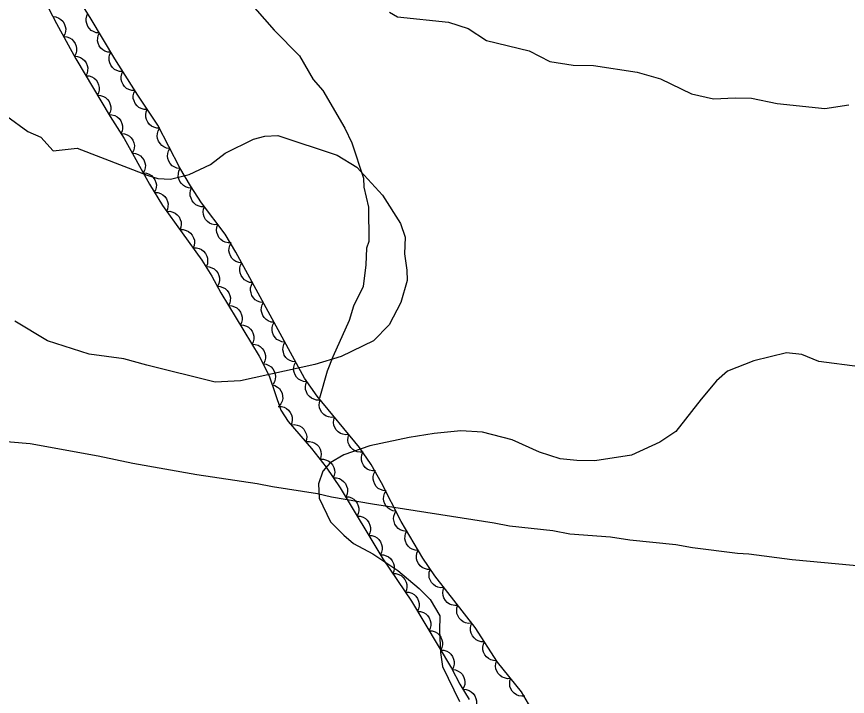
# Model space of a CAD drawing. Extents: x 336540 to 340074, y 5572036 to 5573747.
# Drawn here: x 336753 to 336863.5, y 5572459.9 to 5572550.3 of the extents above; entities that cross this region are included whole.
import ezdxf

# ---------------------------------------------------------------- set-up
doc = ezdxf.new("R2010")
doc.units = 0
for name, color, linetype in [('Niveau 1', 7, 'Continuous'), ('Niveau 2', 7, 'Continuous'), ('Niveau 22', 7, 'Continuous'), ('Niveau 44', 7, 'Continuous')]:
    doc.layers.add(name, color=color, linetype=linetype)

msp = doc.modelspace()

# ---------------------------------------------------------------- linework, layer by layer
at = {"layer": 'Niveau 1'}
for points in [[(336802.61, 5572550.85), (336803.67, 5572550.22), (336810.48, 5572549.53), (336813.06, 5572548.67), (336815.51, 5572547.08), (336821.17, 5572545.69), (336823.94, 5572544.31), (336827.02, 5572543.78), (336829.74, 5572543.76), (336835.54, 5572542.87), (336838.62, 5572542), (336842.77, 5572540.01), (336845.69, 5572539.31), (336848.56, 5572539.46), (336850.76, 5572539.41), (336854.17, 5572538.72), (336860.48, 5572538.04), (336863.67, 5572538.55)], [(336865.12, 5572503.68), (336859.67, 5572504.42), (336857.41, 5572505.33), (336855.38, 5572505.55), (336851.04, 5572504.48), (336847.56, 5572503.12), (336846.1, 5572501.86), (336844.03, 5572499.39), (336840.7, 5572495.12), (336838.57, 5572493.67), (336834.77, 5572491.94), (336829.89, 5572491.19), (336827.52, 5572491.23), (336825.31, 5572491.45), (336822.55, 5572492.35), (336818.92, 5572494.01), (336814.98, 5572495.01), (336812.1, 5572495.18), (336808.55, 5572494.84), (336805.21, 5572494.32), (336800.01, 5572493.22), (336796.53, 5572492.01), (336794.72, 5572490.92), (336793.76, 5572489.85), (336793.17, 5572488.13), (336793.27, 5572486.26), (336794.79, 5572483.1), (336796.56, 5572481.34), (336797.82, 5572480.22), (336800.42, 5572478.84), (336803.73, 5572476.63), (336806.56, 5572474.22), (336808, 5572472.76), (336809.31, 5572470.61), (336809.26, 5572468.59), (336809.4, 5572465.73), (336809.66, 5572463.87), (336811.92, 5572459.22)]]:
    msp.add_lwpolyline(points, dxfattribs=at)
at = {"layer": 'Niveau 2'}
msp.add_lwpolyline([(336751.74, 5572537.04), (336754.55, 5572534.97), (336756.28, 5572534.23), (336757.89, 5572532.43), (336761.09, 5572532.77), (336770.41, 5572529.17), (336771.8, 5572528.74), (336773.49, 5572528.65), (336776, 5572529.28), (336778.8, 5572530.61), (336780.75, 5572532.09), (336784.55, 5572533.96), (336786.04, 5572534.38), (336787.75, 5572534.47), (336795.66, 5572531.82), (336798.26, 5572530.26), (336801.69, 5572526.54), (336804.06, 5572522.77), (336804.68, 5572520.93), (336804.61, 5572518.71), (336804.91, 5572516.54), (336804.98, 5572515.18), (336804.11, 5572512.26), (336802.58, 5572509.28), (336800.48, 5572507.15), (336796.2, 5572505.06), (336792.68, 5572504.03), (336782.83, 5572501.82), (336779.45, 5572501.65), (336770.37, 5572503.91), (336767.28, 5572504.76), (336762.68, 5572505.37), (336757.17, 5572507.14), (336752.81, 5572509.78)], dxfattribs=at)
at = {"layer": 'Niveau 22'}
for points in [[(336770.39, 5572559.57), (336776.78, 5572556.46), (336781.46, 5572553.95), (336783.73, 5572552.52), (336787.3, 5572548.44), (336790.65, 5572545.03), (336792.47, 5572541.89), (336793.74, 5572540.42), (336796.66, 5572535.44), (336797.59, 5572533.46), (336799.14, 5572528.78), (336799.19, 5572527.6), (336799.83, 5572524.91), (336799.85, 5572520.34), (336799.54, 5572519.48), (336799.48, 5572517.27), (336799.1, 5572514.38), (336797.85, 5572511.77), (336797.26, 5572509.88), (336795.1, 5572505.04), (336794.34, 5572503.14), (336793.32, 5572499.54)], [(336866.18, 5572477.11), (336856.15, 5572478.03), (336850.37, 5572478.8), (336848.86, 5572478.89), (336842.89, 5572479.66), (336840.67, 5572480.06), (336834.57, 5572480.64), (336832.01, 5572481.05), (336826.58, 5572481.48), (336824.35, 5572481.91), (336818.57, 5572482.5), (336816.53, 5572482.91), (336800.36, 5572485.45), (336794.89, 5572486.39), (336793.03, 5572486.81), (336787.05, 5572487.74), (336785.01, 5572488.15), (336777, 5572489.33), (336768.5, 5572490.83), (336763.88, 5572491.82), (336754.83, 5572493.47), (336749.58, 5572493.91)]]:
    msp.add_lwpolyline(points, dxfattribs=at)
at = {"layer": 'Niveau 44'}
for points in [[(336755.18, 5572555.52), (336758.35, 5572549.35), (336760.92, 5572544.65), (336765.47, 5572536.97), (336767.33, 5572534.06), (336770.72, 5572528), (336772.45, 5572525.15), (336777.69, 5572517.88), (336779, 5572515.74), (336780.19, 5572513.55), (336785.31, 5572505.12), (336786.6, 5572502.49), (336788.16, 5572497.93), (336789.15, 5572496.44), (336792.26, 5572492.84), (336794.18, 5572490.35), (336796.05, 5572487.63), (336801.75, 5572478.16), (336805.53, 5572472.53), (336810.88, 5572463.66), (336811.97, 5572461.53), (336813.21, 5572459.47)], [(336824.19, 5572453.59), (336820.17, 5572460.48), (336816.99, 5572464.46), (336813.99, 5572469.04), (336808.63, 5572475.94), (336807.06, 5572478.25), (336804.17, 5572483.14), (336801.57, 5572488.3), (336800.19, 5572490.71), (336798.64, 5572492.97), (336792.98, 5572499.81), (336791.33, 5572502.18), (336782.21, 5572518.96), (336780.75, 5572521.32), (336777.63, 5572525.52), (336776.14, 5572527.74), (336774.73, 5572530.15), (336771.83, 5572535.81), (336769.14, 5572539.83), (336766.09, 5572544.65), (336762.97, 5572549.93), (336759.81, 5572554.99)], [(336764.06, 5572548.09), (336763.64, 5572548.11), (336763.26, 5572548.26), (336762.97, 5572548.41), (336762.72, 5572548.66), (336762.5, 5572548.96), (336762.37, 5572549.32), (336762.28, 5572549.63), (336762.3, 5572549.98), (336762.38, 5572550.35), (336762.53, 5572550.67)], [(336757.86, 5572550.25), (336758.28, 5572550.21), (336758.65, 5572550.05), (336758.94, 5572549.89), (336759.18, 5572549.63), (336759.38, 5572549.33), (336759.51, 5572548.96), (336759.58, 5572548.65), (336759.55, 5572548.29), (336759.46, 5572547.94), (336759.3, 5572547.62)], [(336759.3, 5572547.62), (336759.71, 5572547.58), (336760.09, 5572547.42), (336760.38, 5572547.26), (336760.62, 5572547), (336760.82, 5572546.69), (336760.95, 5572546.33), (336761.02, 5572546.01), (336760.99, 5572545.66), (336760.9, 5572545.3), (336760.74, 5572544.98)], [(336765.58, 5572545.51), (336765.17, 5572545.53), (336764.79, 5572545.67), (336764.49, 5572545.83), (336764.24, 5572546.08), (336764.03, 5572546.38), (336763.89, 5572546.73), (336763.81, 5572547.05), (336763.83, 5572547.4), (336763.9, 5572547.76), (336764.06, 5572548.09)], [(336767.16, 5572542.96), (336766.74, 5572542.97), (336766.36, 5572543.1), (336766.06, 5572543.24), (336765.81, 5572543.48), (336765.58, 5572543.78), (336765.43, 5572544.13), (336765.34, 5572544.44), (336765.35, 5572544.8), (336765.41, 5572545.16), (336765.56, 5572545.49)], [(336760.73, 5572544.98), (336761.14, 5572544.95), (336761.52, 5572544.81), (336761.82, 5572544.66), (336762.07, 5572544.41), (336762.28, 5572544.11), (336762.42, 5572543.75), (336762.5, 5572543.44), (336762.49, 5572543.08), (336762.41, 5572542.72), (336762.26, 5572542.4)], [(336768.77, 5572540.42), (336768.35, 5572540.43), (336767.96, 5572540.56), (336767.67, 5572540.71), (336767.41, 5572540.95), (336767.19, 5572541.24), (336767.04, 5572541.6), (336766.94, 5572541.91), (336766.95, 5572542.26), (336767.02, 5572542.63), (336767.16, 5572542.96)], [(336762.26, 5572542.4), (336762.67, 5572542.37), (336763.05, 5572542.23), (336763.35, 5572542.07), (336763.6, 5572541.83), (336763.81, 5572541.53), (336763.95, 5572541.17), (336764.03, 5572540.85), (336764.02, 5572540.5), (336763.94, 5572540.14), (336763.78, 5572539.81)], [(336763.78, 5572539.81), (336764.2, 5572539.79), (336764.58, 5572539.65), (336764.87, 5572539.49), (336765.13, 5572539.25), (336765.34, 5572538.95), (336765.48, 5572538.59), (336765.56, 5572538.27), (336765.55, 5572537.92), (336765.47, 5572537.56), (336765.31, 5572537.23)], [(336770.42, 5572537.92), (336770, 5572537.92), (336769.61, 5572538.04), (336769.31, 5572538.18), (336769.05, 5572538.41), (336768.82, 5572538.7), (336768.66, 5572539.05), (336768.56, 5572539.36), (336768.56, 5572539.71), (336768.62, 5572540.08), (336768.75, 5572540.41)], [(336772.09, 5572535.42), (336771.67, 5572535.43), (336771.28, 5572535.55), (336770.98, 5572535.69), (336770.72, 5572535.92), (336770.49, 5572536.21), (336770.33, 5572536.56), (336770.23, 5572536.87), (336770.23, 5572537.22), (336770.28, 5572537.58), (336770.42, 5572537.92)], [(336765.31, 5572537.23), (336765.72, 5572537.22), (336766.11, 5572537.09), (336766.41, 5572536.94), (336766.66, 5572536.71), (336766.89, 5572536.41), (336767.04, 5572536.06), (336767.13, 5572535.75), (336767.13, 5572535.4), (336767.06, 5572535.03), (336766.92, 5572534.7)], [(336773.41, 5572532.73), (336772.99, 5572532.78), (336772.62, 5572532.94), (336772.34, 5572533.11), (336772.11, 5572533.38), (336771.91, 5572533.69), (336771.79, 5572534.05), (336771.73, 5572534.37), (336771.77, 5572534.72), (336771.87, 5572535.08), (336772.04, 5572535.4)], [(336766.96, 5572534.72), (336767.38, 5572534.69), (336767.75, 5572534.54), (336768.04, 5572534.37), (336768.29, 5572534.12), (336768.49, 5572533.82), (336768.62, 5572533.46), (336768.7, 5572533.14), (336768.67, 5572532.79), (336768.59, 5572532.43), (336768.42, 5572532.1)], [(336768.42, 5572532.1), (336768.84, 5572532.07), (336769.22, 5572531.92), (336769.51, 5572531.76), (336769.75, 5572531.5), (336769.96, 5572531.2), (336770.09, 5572530.84), (336770.16, 5572530.52), (336770.14, 5572530.17), (336770.05, 5572529.81), (336769.89, 5572529.49)], [(336774.78, 5572530.06), (336774.36, 5572530.11), (336773.99, 5572530.27), (336773.71, 5572530.44), (336773.47, 5572530.71), (336773.28, 5572531.02), (336773.16, 5572531.38), (336773.1, 5572531.7), (336773.14, 5572532.05), (336773.24, 5572532.41), (336773.41, 5572532.73)], [(336776.3, 5572527.47), (336775.88, 5572527.5), (336775.5, 5572527.64), (336775.21, 5572527.8), (336774.96, 5572528.05), (336774.75, 5572528.35), (336774.61, 5572528.71), (336774.53, 5572529.02), (336774.55, 5572529.37), (336774.63, 5572529.74), (336774.78, 5572530.06)], [(336769.89, 5572529.49), (336770.3, 5572529.45), (336770.68, 5572529.3), (336770.97, 5572529.14), (336771.21, 5572528.89), (336771.42, 5572528.58), (336771.55, 5572528.22), (336771.63, 5572527.9), (336771.6, 5572527.55), (336771.51, 5572527.19), (336771.35, 5572526.87)], [(336777.99, 5572524.99), (336777.57, 5572524.99), (336777.18, 5572525.11), (336776.88, 5572525.25), (336776.62, 5572525.48), (336776.38, 5572525.77), (336776.23, 5572526.12), (336776.12, 5572526.43), (336776.12, 5572526.78), (336776.18, 5572527.15), (336776.31, 5572527.48)], [(336771.39, 5572526.89), (336771.81, 5572526.87), (336772.19, 5572526.73), (336772.49, 5572526.58), (336772.74, 5572526.34), (336772.96, 5572526.04), (336773.1, 5572525.68), (336773.19, 5572525.37), (336773.17, 5572525.02), (336773.1, 5572524.65), (336772.95, 5572524.33)], [(336773.01, 5572524.37), (336773.43, 5572524.38), (336773.82, 5572524.28), (336774.13, 5572524.15), (336774.4, 5572523.92), (336774.64, 5572523.64), (336774.81, 5572523.3), (336774.92, 5572522.99), (336774.94, 5572522.64), (336774.89, 5572522.27), (336774.77, 5572521.94)], [(336779.8, 5572522.6), (336779.38, 5572522.58), (336778.99, 5572522.68), (336778.68, 5572522.81), (336778.41, 5572523.02), (336778.16, 5572523.3), (336777.99, 5572523.64), (336777.87, 5572523.95), (336777.85, 5572524.3), (336777.89, 5572524.67), (336778.01, 5572525.01)], [(336774.77, 5572521.94), (336775.18, 5572521.95), (336775.58, 5572521.84), (336775.88, 5572521.71), (336776.15, 5572521.49), (336776.39, 5572521.21), (336776.56, 5572520.87), (336776.68, 5572520.56), (336776.69, 5572520.21), (336776.64, 5572519.84), (336776.52, 5572519.5)], [(336781.59, 5572520.19), (336781.17, 5572520.17), (336780.78, 5572520.27), (336780.47, 5572520.4), (336780.2, 5572520.62), (336779.95, 5572520.89), (336779.78, 5572521.23), (336779.66, 5572521.54), (336779.64, 5572521.89), (336779.68, 5572522.26), (336779.8, 5572522.6)], [(336782.99, 5572517.53), (336782.57, 5572517.57), (336782.2, 5572517.72), (336781.91, 5572517.89), (336781.67, 5572518.14), (336781.47, 5572518.45), (336781.34, 5572518.81), (336781.27, 5572519.13), (336781.3, 5572519.48), (336781.39, 5572519.84), (336781.56, 5572520.16)], [(336776.52, 5572519.5), (336776.94, 5572519.51), (336777.33, 5572519.41), (336777.64, 5572519.28), (336777.91, 5572519.06), (336778.15, 5572518.78), (336778.32, 5572518.43), (336778.43, 5572518.13), (336778.44, 5572517.77), (336778.4, 5572517.41), (336778.28, 5572517.07)], [(336784.42, 5572514.89), (336784.01, 5572514.93), (336783.63, 5572515.09), (336783.34, 5572515.25), (336783.1, 5572515.51), (336782.9, 5572515.82), (336782.77, 5572516.18), (336782.7, 5572516.5), (336782.73, 5572516.85), (336782.82, 5572517.21), (336782.99, 5572517.53)], [(336778.21, 5572517.03), (336778.63, 5572517.01), (336779.01, 5572516.87), (336779.31, 5572516.72), (336779.56, 5572516.48), (336779.78, 5572516.18), (336779.92, 5572515.82), (336780.01, 5572515.51), (336780, 5572515.16), (336779.93, 5572514.8), (336779.78, 5572514.47)], [(336779.67, 5572514.41), (336780.09, 5572514.38), (336780.47, 5572514.25), (336780.76, 5572514.1), (336781.02, 5572513.85), (336781.24, 5572513.55), (336781.38, 5572513.2), (336781.47, 5572512.88), (336781.45, 5572512.53), (336781.38, 5572512.17), (336781.23, 5572511.84)], [(336785.85, 5572512.25), (336785.44, 5572512.3), (336785.06, 5572512.45), (336784.78, 5572512.62), (336784.54, 5572512.87), (336784.33, 5572513.18), (336784.21, 5572513.54), (336784.13, 5572513.86), (336784.16, 5572514.21), (336784.26, 5572514.57), (336784.42, 5572514.89)], [(336787.29, 5572509.62), (336786.87, 5572509.66), (336786.5, 5572509.81), (336786.21, 5572509.98), (336785.97, 5572510.24), (336785.76, 5572510.54), (336785.64, 5572510.91), (336785.57, 5572511.22), (336785.6, 5572511.58), (336785.69, 5572511.94), (336785.85, 5572512.25)], [(336781.23, 5572511.84), (336781.65, 5572511.82), (336782.03, 5572511.68), (336782.32, 5572511.53), (336782.57, 5572511.29), (336782.79, 5572510.99), (336782.93, 5572510.63), (336783.02, 5572510.32), (336783.01, 5572509.97), (336782.94, 5572509.6), (336782.79, 5572509.28)], [(336782.79, 5572509.28), (336783.2, 5572509.26), (336783.59, 5572509.12), (336783.88, 5572508.97), (336784.13, 5572508.72), (336784.35, 5572508.43), (336784.49, 5572508.07), (336784.58, 5572507.76), (336784.57, 5572507.4), (336784.49, 5572507.04), (336784.34, 5572506.71)], [(336788.72, 5572506.98), (336788.3, 5572507.02), (336787.93, 5572507.18), (336787.64, 5572507.34), (336787.4, 5572507.6), (336787.2, 5572507.91), (336787.07, 5572508.27), (336787, 5572508.59), (336787.03, 5572508.94), (336787.12, 5572509.3), (336787.29, 5572509.62)], [(336784.34, 5572506.71), (336784.76, 5572506.69), (336785.14, 5572506.56), (336785.44, 5572506.4), (336785.69, 5572506.16), (336785.91, 5572505.86), (336786.05, 5572505.51), (336786.14, 5572505.19), (336786.12, 5572504.84), (336786.05, 5572504.48), (336785.9, 5572504.15)], [(336790.15, 5572504.35), (336789.74, 5572504.39), (336789.36, 5572504.54), (336789.07, 5572504.71), (336788.83, 5572504.96), (336788.63, 5572505.27), (336788.51, 5572505.64), (336788.43, 5572505.95), (336788.46, 5572506.3), (336788.55, 5572506.66), (336788.72, 5572506.98)], [(336791.58, 5572501.71), (336791.17, 5572501.75), (336790.79, 5572501.91), (336790.51, 5572502.07), (336790.27, 5572502.33), (336790.06, 5572502.64), (336789.94, 5572503), (336789.87, 5572503.32), (336789.9, 5572503.67), (336789.99, 5572504.03), (336790.15, 5572504.35)], [(336785.81, 5572504.1), (336786.22, 5572504.04), (336786.59, 5572503.87), (336786.87, 5572503.69), (336787.1, 5572503.43), (336787.29, 5572503.11), (336787.4, 5572502.74), (336787.46, 5572502.42), (336787.42, 5572502.07), (336787.31, 5572501.72), (336787.13, 5572501.41)], [(336786.99, 5572501.35), (336787.39, 5572501.24), (336787.74, 5572501.02), (336787.99, 5572500.81), (336788.19, 5572500.52), (336788.34, 5572500.18), (336788.4, 5572499.8), (336788.42, 5572499.48), (336788.33, 5572499.14), (336788.18, 5572498.8), (336787.96, 5572498.51)], [(336793.35, 5572499.28), (336792.93, 5572499.27), (336792.54, 5572499.39), (336792.24, 5572499.52), (336791.97, 5572499.75), (336791.73, 5572500.03), (336791.57, 5572500.38), (336791.46, 5572500.69), (336791.45, 5572501.04), (336791.51, 5572501.41), (336791.63, 5572501.74)], [(336795.3, 5572497), (336794.89, 5572496.96), (336794.49, 5572497.04), (336794.18, 5572497.15), (336793.89, 5572497.35), (336793.63, 5572497.62), (336793.44, 5572497.95), (336793.31, 5572498.25), (336793.27, 5572498.6), (336793.29, 5572498.97), (336793.39, 5572499.31)], [(336787.82, 5572498.44), (336788.24, 5572498.44), (336788.63, 5572498.32), (336788.93, 5572498.18), (336789.19, 5572497.94), (336789.42, 5572497.65), (336789.58, 5572497.3), (336789.68, 5572496.99), (336789.68, 5572496.64), (336789.62, 5572496.27), (336789.48, 5572495.94)], [(336797.22, 5572494.69), (336796.8, 5572494.65), (336796.4, 5572494.73), (336796.09, 5572494.84), (336795.8, 5572495.04), (336795.54, 5572495.31), (336795.35, 5572495.64), (336795.22, 5572495.94), (336795.18, 5572496.29), (336795.2, 5572496.66), (336795.3, 5572497)], [(336789.54, 5572495.99), (336789.96, 5572496.04), (336790.36, 5572495.96), (336790.67, 5572495.86), (336790.96, 5572495.66), (336791.23, 5572495.41), (336791.42, 5572495.08), (336791.56, 5572494.78), (336791.61, 5572494.44), (336791.6, 5572494.06), (336791.5, 5572493.72)], [(336799.13, 5572492.38), (336798.71, 5572492.34), (336798.31, 5572492.42), (336798, 5572492.53), (336797.72, 5572492.73), (336797.46, 5572492.99), (336797.27, 5572493.33), (336797.13, 5572493.62), (336797.09, 5572493.97), (336797.12, 5572494.34), (336797.22, 5572494.69)], [(336791.55, 5572493.76), (336791.97, 5572493.78), (336792.37, 5572493.69), (336792.67, 5572493.57), (336792.95, 5572493.36), (336793.2, 5572493.09), (336793.38, 5572492.75), (336793.5, 5572492.44), (336793.53, 5572492.09), (336793.5, 5572491.72), (336793.38, 5572491.38)], [(336800.77, 5572489.86), (336800.35, 5572489.86), (336799.96, 5572489.98), (336799.66, 5572490.11), (336799.4, 5572490.34), (336799.16, 5572490.63), (336799, 5572490.97), (336798.89, 5572491.28), (336798.89, 5572491.64), (336798.94, 5572492), (336799.07, 5572492.34)], [(336793.44, 5572491.42), (336793.86, 5572491.43), (336794.25, 5572491.31), (336794.55, 5572491.18), (336794.82, 5572490.95), (336795.05, 5572490.66), (336795.21, 5572490.31), (336795.32, 5572490.01), (336795.33, 5572489.65), (336795.27, 5572489.29), (336795.14, 5572488.95)], [(336795.14, 5572488.95), (336795.56, 5572488.95), (336795.95, 5572488.84), (336796.25, 5572488.7), (336796.52, 5572488.48), (336796.75, 5572488.19), (336796.91, 5572487.84), (336797.02, 5572487.53), (336797.03, 5572487.18), (336796.97, 5572486.81), (336796.84, 5572486.48)], [(336802.19, 5572487.22), (336801.77, 5572487.25), (336801.4, 5572487.39), (336801.11, 5572487.55), (336800.86, 5572487.8), (336800.65, 5572488.11), (336800.52, 5572488.47), (336800.44, 5572488.78), (336800.46, 5572489.13), (336800.54, 5572489.5), (336800.7, 5572489.82)], [(336803.48, 5572484.5), (336803.07, 5572484.56), (336802.7, 5572484.73), (336802.42, 5572484.9), (336802.18, 5572485.16), (336801.99, 5572485.48), (336801.88, 5572485.84), (336801.81, 5572486.16), (336801.85, 5572486.51), (336801.96, 5572486.87), (336802.13, 5572487.18)], [(336796.77, 5572486.43), (336797.19, 5572486.41), (336797.57, 5572486.27), (336797.86, 5572486.12), (336798.11, 5572485.88), (336798.33, 5572485.58), (336798.47, 5572485.22), (336798.56, 5572484.91), (336798.54, 5572484.55), (336798.47, 5572484.19), (336798.32, 5572483.86)], [(336804.83, 5572481.83), (336804.42, 5572481.88), (336804.05, 5572482.05), (336803.77, 5572482.22), (336803.53, 5572482.48), (336803.34, 5572482.8), (336803.23, 5572483.16), (336803.16, 5572483.48), (336803.2, 5572483.83), (336803.31, 5572484.19), (336803.48, 5572484.5)], [(336798.32, 5572483.86), (336798.73, 5572483.84), (336799.12, 5572483.7), (336799.41, 5572483.55), (336799.66, 5572483.3), (336799.88, 5572483.01), (336800.02, 5572482.65), (336800.11, 5572482.33), (336800.09, 5572481.98), (336800.02, 5572481.62), (336799.86, 5572481.29)], [(336799.86, 5572481.29), (336800.28, 5572481.27), (336800.66, 5572481.13), (336800.96, 5572480.98), (336801.21, 5572480.73), (336801.43, 5572480.44), (336801.57, 5572480.08), (336801.65, 5572479.76), (336801.64, 5572479.41), (336801.56, 5572479.05), (336801.41, 5572478.72)], [(336806.45, 5572479.29), (336806.03, 5572479.32), (336805.65, 5572479.46), (336805.36, 5572479.61), (336805.1, 5572479.86), (336804.89, 5572480.16), (336804.75, 5572480.52), (336804.67, 5572480.83), (336804.69, 5572481.19), (336804.76, 5572481.55), (336804.92, 5572481.87)], [(336808.07, 5572476.77), (336807.65, 5572476.77), (336807.26, 5572476.88), (336806.96, 5572477.02), (336806.69, 5572477.25), (336806.46, 5572477.54), (336806.3, 5572477.89), (336806.2, 5572478.2), (336806.19, 5572478.55), (336806.25, 5572478.92), (336806.38, 5572479.25)], [(336801.38, 5572478.71), (336801.8, 5572478.7), (336802.19, 5572478.58), (336802.49, 5572478.45), (336802.75, 5572478.21), (336802.99, 5572477.93), (336803.14, 5572477.58), (336803.25, 5572477.27), (336803.25, 5572476.91), (336803.19, 5572476.55), (336803.06, 5572476.21)], [(336809.86, 5572474.36), (336809.44, 5572474.33), (336809.04, 5572474.43), (336808.73, 5572474.54), (336808.45, 5572474.76), (336808.2, 5572475.03), (336808.02, 5572475.37), (336807.9, 5572475.67), (336807.87, 5572476.02), (336807.9, 5572476.39), (336808.02, 5572476.73)], [(336803.06, 5572476.21), (336803.47, 5572476.21), (336803.86, 5572476.09), (336804.16, 5572475.96), (336804.43, 5572475.72), (336804.66, 5572475.44), (336804.82, 5572475.09), (336804.92, 5572474.78), (336804.92, 5572474.42), (336804.86, 5572474.06), (336804.73, 5572473.72)], [(336804.79, 5572473.76), (336805.2, 5572473.74), (336805.59, 5572473.6), (336805.88, 5572473.45), (336806.13, 5572473.2), (336806.35, 5572472.91), (336806.49, 5572472.55), (336806.58, 5572472.23), (336806.56, 5572471.88), (336806.49, 5572471.52), (336806.34, 5572471.19)], [(336811.7, 5572471.99), (336811.28, 5572471.97), (336810.88, 5572472.06), (336810.57, 5572472.17), (336810.3, 5572472.39), (336810.04, 5572472.66), (336809.86, 5572473), (336809.74, 5572473.3), (336809.71, 5572473.65), (336809.74, 5572474.02), (336809.86, 5572474.36)], [(336806.34, 5572471.19), (336806.75, 5572471.17), (336807.14, 5572471.03), (336807.43, 5572470.88), (336807.68, 5572470.64), (336807.9, 5572470.34), (336808.04, 5572469.98), (336808.13, 5572469.67), (336808.11, 5572469.31), (336808.04, 5572468.95), (336807.89, 5572468.62)], [(336813.54, 5572469.62), (336813.12, 5572469.6), (336812.72, 5572469.69), (336812.42, 5572469.81), (336812.14, 5572470.02), (336811.88, 5572470.29), (336811.7, 5572470.63), (336811.58, 5572470.93), (336811.55, 5572471.28), (336811.58, 5572471.65), (336811.7, 5572471.99)], [(336815.23, 5572467.15), (336814.81, 5572467.15), (336814.42, 5572467.28), (336814.13, 5572467.42), (336813.86, 5572467.66), (336813.64, 5572467.95), (336813.48, 5572468.3), (336813.38, 5572468.61), (336813.38, 5572468.96), (336813.45, 5572469.33), (336813.59, 5572469.66)], [(336807.89, 5572468.62), (336808.3, 5572468.6), (336808.69, 5572468.46), (336808.98, 5572468.31), (336809.23, 5572468.07), (336809.45, 5572467.77), (336809.59, 5572467.41), (336809.68, 5572467.1), (336809.66, 5572466.74), (336809.59, 5572466.38), (336809.44, 5572466.05)], [(336816.87, 5572464.64), (336816.46, 5572464.65), (336816.07, 5572464.77), (336815.77, 5572464.91), (336815.51, 5572465.15), (336815.28, 5572465.44), (336815.13, 5572465.79), (336815.03, 5572466.1), (336815.03, 5572466.45), (336815.09, 5572466.82), (336815.23, 5572467.15)], [(336809.44, 5572466.05), (336809.85, 5572466.03), (336810.24, 5572465.89), (336810.53, 5572465.74), (336810.78, 5572465.5), (336811, 5572465.2), (336811.14, 5572464.84), (336811.23, 5572464.53), (336811.21, 5572464.18), (336811.14, 5572463.81), (336810.99, 5572463.49)], [(336818.73, 5572462.28), (336818.31, 5572462.25), (336817.92, 5572462.34), (336817.61, 5572462.45), (336817.32, 5572462.66), (336817.07, 5572462.93), (336816.88, 5572463.26), (336816.75, 5572463.56), (336816.72, 5572463.91), (336816.75, 5572464.28), (336816.86, 5572464.63)], [(336810.97, 5572463.48), (336811.39, 5572463.43), (336811.76, 5572463.26), (336812.04, 5572463.09), (336812.28, 5572462.83), (336812.47, 5572462.52), (336812.59, 5572462.15), (336812.65, 5572461.83), (336812.61, 5572461.48), (336812.51, 5572461.12), (336812.34, 5572460.81)], [(336820.6, 5572459.94), (336820.19, 5572459.91), (336819.79, 5572459.99), (336819.48, 5572460.11), (336819.2, 5572460.32), (336818.94, 5572460.58), (336818.75, 5572460.92), (336818.63, 5572461.22), (336818.6, 5572461.57), (336818.62, 5572461.94), (336818.73, 5572462.28)], [(336812.39, 5572460.84), (336812.81, 5572460.81), (336813.19, 5572460.67), (336813.48, 5572460.52), (336813.73, 5572460.28), (336813.95, 5572459.98), (336814.09, 5572459.62), (336814.18, 5572459.31), (336814.16, 5572458.95), (336814.09, 5572458.59), (336813.94, 5572458.27)]]:
    msp.add_lwpolyline(points, dxfattribs=at)

doc.saveas('drawing.dxf')
